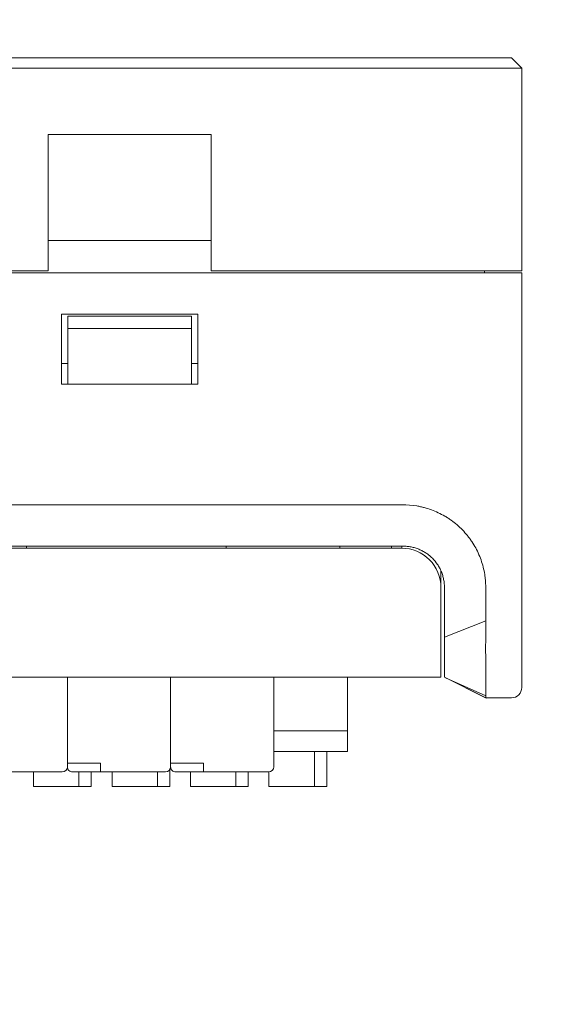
# Model space of a CAD drawing. Header units: millimetres. Extents: x -1114 to 1396, y -630 to 631.
# Tile 390 of 656: x 27 to 53, y 363 to 411. Entities that reach past the tile are written whole.
import ezdxf

# ---------------------------------------------------------------- set-up
doc = ezdxf.new("R2010")
doc.units = ezdxf.units.MM
doc.header["$MEASUREMENT"] = 0

msp = doc.modelspace()

# ---------------------------------------------------------------- linework, layer by layer
at = {"lineweight": 18}
for points, knots in [([(1038.9843, -629.7647), (1038.9843, -629.7647), (-1111.4882, -629.7647), (-1111.4882, -629.7647), (-1111.4882, -629.7647), (-1111.4882, -629.7647), (-1111.4882, 630.7883), (-1111.4882, 630.7883), (-1111.4882, 630.7883), (-1111.4882, 630.7883), (1038.9843, 630.7883), (1038.9843, 630.7883)], [0, 0, 0, 0, 0.3333333, 0.3333333, 0.3333333, 0.3333333, 0.6666667, 0.6666667, 0.6666667, 0.6666667, 1, 1, 1, 1]), ([(44.8652, 387.4174), (44.3827, 387.4227), (43.9065, 387.4213), (43.4205, 387.4208), (43.4205, 387.4208), (42.9344, 387.4202), (42.4386, 387.4206), (41.9747, 387.4208), (41.9747, 387.4208), (41.5108, 387.4209), (41.0788, 387.4209), (40.6468, 387.4209), (40.6468, 387.4209), (35.3413, 387.4209), (30.033, 387.4208), (24.7227, 387.4208), (24.7227, 387.4208), (24.6086, 387.4208), (24.4946, 387.4208), (24.3805, 387.4208)], [0, 0, 0, 0, 0.2, 0.2, 0.2, 0.2, 0.4, 0.4, 0.4, 0.4, 0.6, 0.6, 0.6, 0.6, 0.8, 0.8, 0.8, 0.8, 1, 1, 1, 1]), ([(49.4353, 384.6682), (49.3969, 384.7837), (49.3538, 384.8968), (49.306, 385.0075), (49.306, 385.0075), (49.2582, 385.1181), (49.2057, 385.2263), (49.1481, 385.332), (49.1481, 385.332), (49.0906, 385.4377), (49.0283, 385.5408), (48.9611, 385.6415), (48.9611, 385.6415), (48.9275, 385.6918), (48.8927, 385.7415), (48.8567, 385.7906), (48.8567, 385.7906), (48.8206, 385.8396), (48.7835, 385.8877), (48.7455, 385.9348), (48.7455, 385.9348), (48.6695, 386.0289), (48.5897, 386.119), (48.506, 386.2052), (48.506, 386.2052), (48.4224, 386.2913), (48.3351, 386.3736), (48.244, 386.4521), (48.244, 386.4521), (48.1529, 386.5305), (48.0581, 386.605), (47.9595, 386.6755), (47.9595, 386.6755), (47.9348, 386.6931), (47.9099, 386.7105), (47.8848, 386.7276), (47.8848, 386.7276), (47.8596, 386.7448), (47.8343, 386.7616), (47.8088, 386.7781), (47.8088, 386.7781), (47.7579, 386.8111), (47.7063, 386.8428), (47.6542, 386.8733), (47.6542, 386.8733), (47.55, 386.9342), (47.4436, 386.9902), (47.3349, 387.0412), (47.3349, 387.0412), (47.2262, 387.0922), (47.1154, 387.1384), (47.0023, 387.1797), (47.0023, 387.1797), (46.8892, 387.221), (46.7737, 387.2569), (46.656, 387.288), (46.656, 387.288), (46.5972, 387.3035), (46.5381, 387.3177), (46.4791, 387.3307), (46.4791, 387.3307), (46.4495, 387.3372), (46.42, 387.3434), (46.3904, 387.3494), (46.3904, 387.3494), (46.3608, 387.3553), (46.3312, 387.3609), (46.3016, 387.3663), (46.3016, 387.3663), (45.8277, 387.4514), (45.3449, 387.4122), (44.8652, 387.4174)], [0, 0, 0, 0, 0.0555556, 0.0555556, 0.0555556, 0.0555556, 0.1111111, 0.1111111, 0.1111111, 0.1111111, 0.1666667, 0.1666667, 0.1666667, 0.1666667, 0.2222222, 0.2222222, 0.2222222, 0.2222222, 0.2777778, 0.2777778, 0.2777778, 0.2777778, 0.3333333, 0.3333333, 0.3333333, 0.3333333, 0.3888889, 0.3888889, 0.3888889, 0.3888889, 0.4444444, 0.4444444, 0.4444444, 0.4444444, 0.5, 0.5, 0.5, 0.5, 0.5555556, 0.5555556, 0.5555556, 0.5555556, 0.6111111, 0.6111111, 0.6111111, 0.6111111, 0.6666667, 0.6666667, 0.6666667, 0.6666667, 0.7222222, 0.7222222, 0.7222222, 0.7222222, 0.7777778, 0.7777778, 0.7777778, 0.7777778, 0.8333333, 0.8333333, 0.8333333, 0.8333333, 0.8888889, 0.8888889, 0.8888889, 0.8888889, 0.9444444, 0.9444444, 0.9444444, 0.9444444, 1, 1, 1, 1]), ([(45.6342, 385.4208), (45.5777, 385.4208), (45.5212, 385.4208), (45.4646, 385.4208), (45.4646, 385.4208), (45.4081, 385.4208), (45.3516, 385.4208), (45.2951, 385.4208), (45.2951, 385.4208), (45.182, 385.4208), (45.069, 385.4208), (44.9559, 385.4208), (44.9559, 385.4208), (44.7298, 385.4208), (44.5037, 385.4208), (44.2776, 385.4208)], [0, 0, 0, 0, 0.25, 0.25, 0.25, 0.25, 0.5, 0.5, 0.5, 0.5, 0.75, 0.75, 0.75, 0.75, 1, 1, 1, 1]), ([(47.4617, 383.421), (47.4617, 383.9249), (47.2616, 384.4081), (46.9052, 384.7645), (46.9052, 384.7645), (46.5489, 385.1208), (46.0657, 385.321), (45.5617, 385.321)], [0, 0, 0, 0, 0.5, 0.5, 0.5, 0.5, 1, 1, 1, 1]), ([(45.6342, 385.4208), (45.7002, 385.4208), (45.7657, 385.4175), (45.8307, 385.4111), (45.8307, 385.4111), (45.8631, 385.4079), (45.8955, 385.4039), (45.9277, 385.3991), (45.9277, 385.3991), (45.9599, 385.3943), (45.9919, 385.3888), (46.0239, 385.3824), (46.0239, 385.3824), (46.0877, 385.3698), (46.1511, 385.3539), (46.2138, 385.3349), (46.2138, 385.3349), (46.2452, 385.3254), (46.2766, 385.3151), (46.3076, 385.304), (46.3076, 385.304), (46.3387, 385.2929), (46.3693, 385.2811), (46.3996, 385.2685), (46.3996, 385.2685), (46.4601, 385.2435), (46.5191, 385.2156), (46.5765, 385.1849), (46.5765, 385.1849), (46.6339, 385.1542), (46.6898, 385.1208), (46.7441, 385.0845), (46.7441, 385.0845), (46.7713, 385.0664), (46.7981, 385.0476), (46.8244, 385.0281), (46.8244, 385.0281), (46.8376, 385.0183), (46.8507, 385.0083), (46.8637, 384.9982), (46.8637, 384.9982), (46.8767, 384.9881), (46.8896, 384.9778), (46.9024, 384.9673), (46.9024, 384.9673), (46.9533, 384.9255), (47.0018, 384.8816), (47.0479, 384.8355), (47.0479, 384.8355), (47.1402, 384.7433), (47.223, 384.6427), (47.2961, 384.5335), (47.2961, 384.5335), (47.3144, 384.5062), (47.3321, 384.4783), (47.349, 384.4501), (47.349, 384.4501), (47.366, 384.4219), (47.3821, 384.3933), (47.3976, 384.3645), (47.3976, 384.3645), (47.4284, 384.3068), (47.4563, 384.2479), (47.4813, 384.1878), (47.4813, 384.1878), (47.5063, 384.1277), (47.5283, 384.0663), (47.5474, 384.0038), (47.5474, 384.0038), (47.5569, 383.9725), (47.5657, 383.941), (47.5737, 383.9091), (47.5737, 383.9091), (47.5817, 383.8772), (47.589, 383.8449), (47.5955, 383.8126), (47.5955, 383.8126), (47.6213, 383.6834), (47.6342, 383.5528), (47.6342, 383.4208)], [0, 0, 0, 0, 0.05, 0.05, 0.05, 0.05, 0.1, 0.1, 0.1, 0.1, 0.15, 0.15, 0.15, 0.15, 0.2, 0.2, 0.2, 0.2, 0.25, 0.25, 0.25, 0.25, 0.3, 0.3, 0.3, 0.3, 0.35, 0.35, 0.35, 0.35, 0.4, 0.4, 0.4, 0.4, 0.45, 0.45, 0.45, 0.45, 0.5, 0.5, 0.5, 0.5, 0.55, 0.55, 0.55, 0.55, 0.6, 0.6, 0.6, 0.6, 0.65, 0.65, 0.65, 0.65, 0.7, 0.7, 0.7, 0.7, 0.75, 0.75, 0.75, 0.75, 0.8, 0.8, 0.8, 0.8, 0.85, 0.85, 0.85, 0.85, 0.9, 0.9, 0.9, 0.9, 0.95, 0.95, 0.95, 0.95, 1, 1, 1, 1]), ([(49.4353, 384.6682), (49.4734, 384.5537), (49.5055, 384.4376), (49.5323, 384.32), (49.5323, 384.32), (49.559, 384.2024), (49.5802, 384.0837), (49.5965, 383.9642), (49.5965, 383.9642), (49.6047, 383.9045), (49.6116, 383.8446), (49.6173, 383.7847), (49.6173, 383.7847), (49.623, 383.7248), (49.6276, 383.6648), (49.631, 383.6048), (49.631, 383.6048), (49.6379, 383.4847), (49.6404, 383.3643), (49.6389, 383.2438)], [0, 0, 0, 0, 0.2, 0.2, 0.2, 0.2, 0.4, 0.4, 0.4, 0.4, 0.6, 0.6, 0.6, 0.6, 0.8, 0.8, 0.8, 0.8, 1, 1, 1, 1]), ([(47.6342, 383.3148), (47.6342, 383.123), (47.6342, 382.9311), (47.6342, 382.7393), (47.6342, 382.7393), (47.6342, 382.5474), (47.6342, 382.3556), (47.6342, 382.1637)], [0, 0, 0, 0, 0.5, 0.5, 0.5, 0.5, 1, 1, 1, 1]), ([(49.6389, 383.2438), (49.6359, 383.0031), (49.6335, 382.7625), (49.6334, 382.5219), (49.6334, 382.5219), (49.6334, 382.2812), (49.6356, 382.0406), (49.6419, 381.8001)], [0, 0, 0, 0, 0.5, 0.5, 0.5, 0.5, 1, 1, 1, 1]), ([(49.6419, 381.8001), (49.6435, 381.7393), (49.6432, 381.6785), (49.6422, 381.6177), (49.6422, 381.6177), (49.6411, 381.5569), (49.6392, 381.4962), (49.6374, 381.4354), (49.6374, 381.4354), (49.6338, 381.3139), (49.6306, 381.1924), (49.6341, 381.0708)], [0, 0, 0, 0, 0.3333333, 0.3333333, 0.3333333, 0.3333333, 0.6666667, 0.6666667, 0.6666667, 0.6666667, 1, 1, 1, 1]), ([(47.6342, 379.0717), (47.6342, 379.073), (47.6342, 379.0672), (47.6342, 379.072), (47.6342, 379.072), (47.6342, 379.0732), (47.6342, 379.0751), (47.6342, 379.0779), (47.6342, 379.0779), (47.6342, 379.0808), (47.6342, 379.0846), (47.6342, 379.0894), (47.6342, 379.0894), (47.6342, 379.099), (47.6342, 379.1124), (47.6342, 379.1298), (47.6342, 379.1298), (47.6342, 379.1385), (47.6342, 379.1482), (47.6342, 379.1589), (47.6342, 379.1589), (47.6342, 379.1695), (47.6342, 379.1811), (47.6342, 379.1935), (47.6342, 379.1935), (47.6342, 379.2183), (47.6342, 379.2466), (47.6342, 379.2784), (47.6342, 379.2784), (47.6342, 379.3103), (47.6342, 379.3456), (47.6342, 379.3844), (47.6342, 379.3844), (47.6342, 379.4038), (47.6342, 379.4241), (47.6342, 379.4452), (47.6342, 379.4452), (47.6342, 379.4558), (47.6342, 379.4666), (47.6342, 379.4776), (47.6342, 379.4776), (47.6342, 379.4885), (47.6342, 379.4997), (47.6342, 379.511), (47.6342, 379.511), (47.6342, 379.5562), (47.6342, 379.6041), (47.6342, 379.6547), (47.6342, 379.6547), (47.6342, 379.7052), (47.6342, 379.7585), (47.6342, 379.8145), (47.6342, 379.8145), (47.6342, 379.8425), (47.6342, 379.8712), (47.6342, 379.9006), (47.6342, 379.9006), (47.6342, 379.93), (47.6342, 379.9601), (47.6342, 379.9906), (47.6342, 379.9906), (47.6342, 380.0516), (47.6342, 380.1142), (47.6342, 380.1784), (47.6342, 380.1784), (47.6342, 380.2426), (47.6342, 380.3084), (47.6342, 380.3759), (47.6342, 380.3759), (47.6342, 380.4096), (47.6342, 380.4437), (47.6342, 380.4783), (47.6342, 380.4783), (47.6342, 380.5128), (47.6342, 380.5479), (47.6342, 380.5831), (47.6342, 380.5831), (47.6342, 380.6535), (47.6342, 380.7245), (47.6342, 380.796), (47.6342, 380.796), (47.6342, 380.8676), (47.6342, 380.9398), (47.6342, 381.0125)], [0, 0, 0, 0, 0.047619, 0.047619, 0.047619, 0.047619, 0.0952381, 0.0952381, 0.0952381, 0.0952381, 0.1428571, 0.1428571, 0.1428571, 0.1428571, 0.1904762, 0.1904762, 0.1904762, 0.1904762, 0.2380952, 0.2380952, 0.2380952, 0.2380952, 0.2857143, 0.2857143, 0.2857143, 0.2857143, 0.3333333, 0.3333333, 0.3333333, 0.3333333, 0.3809524, 0.3809524, 0.3809524, 0.3809524, 0.4285714, 0.4285714, 0.4285714, 0.4285714, 0.4761905, 0.4761905, 0.4761905, 0.4761905, 0.5238095, 0.5238095, 0.5238095, 0.5238095, 0.5714286, 0.5714286, 0.5714286, 0.5714286, 0.6190476, 0.6190476, 0.6190476, 0.6190476, 0.6666667, 0.6666667, 0.6666667, 0.6666667, 0.7142857, 0.7142857, 0.7142857, 0.7142857, 0.7619048, 0.7619048, 0.7619048, 0.7619048, 0.8095238, 0.8095238, 0.8095238, 0.8095238, 0.8571429, 0.8571429, 0.8571429, 0.8571429, 0.9047619, 0.9047619, 0.9047619, 0.9047619, 0.952381, 0.952381, 0.952381, 0.952381, 1, 1, 1, 1]), ([(49.6341, 381.0708), (49.6363, 380.9949), (49.6358, 380.9196), (49.6344, 380.8447), (49.6344, 380.8447), (49.633, 380.7698), (49.6307, 380.6954), (49.629, 380.6214), (49.629, 380.6214), (49.6273, 380.5475), (49.6263, 380.474), (49.6272, 380.401), (49.6272, 380.401), (49.6274, 380.3828), (49.6278, 380.3645), (49.6282, 380.3463), (49.6282, 380.3463), (49.6286, 380.3282), (49.629, 380.31), (49.6294, 380.2919), (49.6294, 380.2919), (49.6301, 380.2556), (49.6308, 380.2194), (49.6313, 380.1834), (49.6313, 380.1834), (49.6319, 380.1474), (49.6324, 380.1114), (49.6328, 380.0757), (49.6328, 380.0757), (49.6332, 380.0399), (49.6335, 380.0045), (49.6338, 379.9694), (49.6338, 379.9694), (49.6343, 379.8993), (49.6346, 379.8306), (49.6346, 379.7632), (49.6346, 379.7632), (49.6348, 379.6284), (49.6343, 379.499), (49.6339, 379.375), (49.6339, 379.375), (49.6338, 379.344), (49.6337, 379.3134), (49.6337, 379.2831), (49.6337, 379.2831), (49.6336, 379.2528), (49.6336, 379.2228), (49.6336, 379.1932), (49.6336, 379.1932), (49.6336, 379.1341), (49.6339, 379.0772), (49.634, 379.0223), (49.634, 379.0223), (49.6343, 378.9126), (49.6343, 378.8113), (49.6342, 378.7183), (49.6342, 378.7183), (49.6342, 378.6719), (49.6341, 378.6275), (49.6342, 378.5852), (49.6342, 378.5852), (49.6342, 378.5641), (49.6342, 378.5435), (49.6342, 378.5234), (49.6342, 378.5234), (49.6342, 378.5034), (49.6342, 378.484), (49.6342, 378.4653), (49.6342, 378.4653), (49.6343, 378.3903), (49.6342, 378.3256), (49.6341, 378.2711)], [0, 0, 0, 0, 0.0555556, 0.0555556, 0.0555556, 0.0555556, 0.1111111, 0.1111111, 0.1111111, 0.1111111, 0.1666667, 0.1666667, 0.1666667, 0.1666667, 0.2222222, 0.2222222, 0.2222222, 0.2222222, 0.2777778, 0.2777778, 0.2777778, 0.2777778, 0.3333333, 0.3333333, 0.3333333, 0.3333333, 0.3888889, 0.3888889, 0.3888889, 0.3888889, 0.4444444, 0.4444444, 0.4444444, 0.4444444, 0.5, 0.5, 0.5, 0.5, 0.5555556, 0.5555556, 0.5555556, 0.5555556, 0.6111111, 0.6111111, 0.6111111, 0.6111111, 0.6666667, 0.6666667, 0.6666667, 0.6666667, 0.7222222, 0.7222222, 0.7222222, 0.7222222, 0.7777778, 0.7777778, 0.7777778, 0.7777778, 0.8333333, 0.8333333, 0.8333333, 0.8333333, 0.8888889, 0.8888889, 0.8888889, 0.8888889, 0.9444444, 0.9444444, 0.9444444, 0.9444444, 1, 1, 1, 1]), ([(49.6325, 378.0947), (49.6317, 378.0867), (49.6326, 378.0807), (49.6335, 378.0768), (49.6335, 378.0768), (49.6344, 378.0728), (49.6354, 378.0708), (49.6344, 378.0708)], [0, 0, 0, 0, 0.5, 0.5, 0.5, 0.5, 1, 1, 1, 1]), ([(49.6341, 378.2711), (49.6339, 378.2277), (49.6343, 378.1912), (49.6343, 378.1618), (49.6343, 378.1618), (49.6344, 378.1323), (49.6341, 378.1099), (49.6325, 378.0947)], [0, 0, 0, 0, 0.5, 0.5, 0.5, 0.5, 1, 1, 1, 1]), ([(29.3614, 374.7289), (29.3614, 374.6626), (29.3878, 374.599), (29.4346, 374.5521), (29.4346, 374.5521), (29.4815, 374.5052), (29.5451, 374.4789), (29.6114, 374.4789)], [0, 0, 0, 0, 0.5, 0.5, 0.5, 0.5, 1, 1, 1, 1]), ([(34.3614, 374.7289), (34.3614, 374.6626), (34.3878, 374.599), (34.4346, 374.5521), (34.4346, 374.5521), (34.4815, 374.5052), (34.5451, 374.4789), (34.6114, 374.4789)], [0, 0, 0, 0, 0.5, 0.5, 0.5, 0.5, 1, 1, 1, 1])]:
    msp.add_open_spline(points, degree=3, knots=knots, dxfattribs=at)
for points in [[(-105.1191, 409.0708), (-105.1191, 409.0708), (50.8809, 409.0708), (50.8809, 409.0708)], [(50.8809, 409.0708), (50.8809, 409.0708), (51.3809, 408.5708), (51.3809, 408.5708)], [(50.8809, 408.5708), (50.8809, 408.5708), (-105.1191, 408.5708), (-105.1191, 408.5708)], [(51.3809, 408.5708), (51.3809, 408.5708), (50.8809, 408.5708), (50.8809, 408.5708)], [(51.3809, 408.5708), (51.3809, 408.5708), (51.3809, 398.7654), (51.3809, 398.7654)], [(51.3809, 408.5708), (51.3809, 408.5708), (51.3809, 398.7654), (51.3809, 398.7654)], [(28.4309, 405.3639), (28.4309, 405.3639), (28.4309, 398.7654), (28.4309, 398.7654)], [(28.4309, 405.3639), (28.4309, 405.3639), (36.3309, 405.3639), (36.3309, 405.3639)], [(36.3309, 398.7654), (36.3309, 398.7654), (36.3309, 405.3639), (36.3309, 405.3639)], [(28.4309, 400.2211), (28.4309, 400.2211), (36.3309, 400.2211), (36.3309, 400.2211)], [(50.8809, 398.6654), (50.8809, 398.6654), (-105.1191, 398.6654), (-105.1191, 398.6654)], [(28.4309, 398.7654), (28.4309, 398.7654), (-21.1691, 398.7654), (-21.1691, 398.7654)], [(50.8809, 398.7654), (50.8809, 398.7654), (36.3309, 398.7654), (36.3309, 398.7654)], [(49.5809, 398.7654), (49.5809, 398.7654), (49.5809, 398.6654), (49.5809, 398.6654)], [(51.3809, 398.7654), (51.3809, 398.7654), (50.8809, 398.7654), (50.8809, 398.7654)], [(51.3809, 398.6654), (51.3809, 398.6654), (50.8809, 398.6654), (50.8809, 398.6654)], [(51.3809, 398.6654), (51.3809, 398.6654), (51.3809, 381.0708), (51.3809, 381.0708)], [(51.3809, 398.6654), (51.3809, 398.6654), (51.3809, 381.0708), (51.3809, 381.0708)], [(29.0809, 393.2654), (29.0809, 393.2654), (29.0809, 396.6654), (29.0809, 396.6654)], [(29.0809, 396.6654), (29.0809, 396.6654), (35.6809, 396.6654), (35.6809, 396.6654)], [(29.3809, 396.5654), (29.3809, 396.5654), (29.3809, 395.9654), (29.3809, 395.9654)], [(35.3809, 396.5654), (35.3809, 396.5654), (29.3809, 396.5654), (29.3809, 396.5654)], [(35.3809, 395.9654), (35.3809, 395.9654), (35.3809, 396.5654), (35.3809, 396.5654)], [(35.6809, 396.6654), (35.6809, 396.6654), (35.6809, 393.2654), (35.6809, 393.2654)], [(29.3809, 393.8778), (29.3809, 393.8778), (29.3809, 395.9654), (29.3809, 395.9654)], [(29.3809, 395.9654), (29.3809, 395.9654), (35.3809, 395.9654), (35.3809, 395.9654)], [(35.3809, 395.9654), (35.3809, 395.9654), (35.3809, 393.8778), (35.3809, 393.8778)], [(29.0809, 394.2654), (29.0809, 394.2654), (29.3809, 394.2654), (29.3809, 394.2654)], [(35.3809, 394.2654), (35.3809, 394.2654), (35.6811, 394.2654), (35.6811, 394.2654)], [(29.3809, 393.2654), (29.3809, 393.2654), (29.3809, 393.8778), (29.3809, 393.8778)], [(35.3809, 393.8778), (35.3809, 393.8778), (35.3809, 393.2654), (35.3809, 393.2654)], [(35.6809, 393.2654), (35.6809, 393.2654), (29.0809, 393.2654), (29.0809, 393.2654)], [(24.2805, 385.321), (24.2805, 385.321), (45.5617, 385.321), (45.5617, 385.321)], [(44.2776, 385.4208), (44.2776, 385.4208), (25.3805, 385.4208), (25.3805, 385.4208)], [(27.3805, 385.4208), (27.3805, 385.4208), (27.3805, 385.321), (27.3805, 385.321)], [(37.0617, 385.4208), (37.0617, 385.4208), (37.0617, 385.321), (37.0617, 385.321)], [(42.5617, 385.4208), (42.5617, 385.4208), (42.5617, 385.321), (42.5617, 385.321)], [(45.0615, 385.4208), (45.0615, 385.4208), (45.0615, 385.321), (45.0615, 385.321)], [(45.5614, 385.321), (45.5614, 385.321), (45.5614, 385.4208), (45.5614, 385.4208)], [(47.4617, 384.2254), (47.4617, 384.2254), (47.4617, 383.421), (47.4617, 383.421)], [(47.4617, 383.421), (47.4617, 383.421), (47.4617, 381.071), (47.4617, 381.071)], [(47.6342, 383.4208), (47.6342, 383.3854), (47.6342, 383.3501), (47.6342, 383.3148)], [(47.6342, 381.0125), (47.6342, 381.3962), (47.6342, 381.78), (47.6342, 382.1637)], [(49.6419, 381.8001), (49.6419, 381.8001), (47.6342, 381.0125), (47.6342, 381.0125)], [(47.4617, 381.071), (47.4617, 381.071), (47.4617, 379.071), (47.4617, 379.071)], [(51.3809, 381.0708), (51.3809, 381.0708), (51.3809, 378.5708), (51.3809, 378.5708)], [(47.4617, 379.071), (47.4617, 379.071), (-8.7438, 379.071), (-8.7438, 379.071)], [(47.4617, 379.071), (47.4617, 379.071), (-8.7438, 379.071), (-8.7438, 379.071)], [(29.3614, 379.0711), (29.3614, 379.0711), (29.3614, 374.7289), (29.3614, 374.7289)], [(29.3614, 379.0711), (29.3614, 379.0711), (29.3614, 374.7289), (29.3614, 374.7289)], [(29.3614, 379.071), (29.3614, 379.071), (29.3614, 374.8989), (29.3614, 374.8989)], [(34.3614, 379.0711), (34.3614, 379.0711), (34.3614, 374.7289), (34.3614, 374.7289)], [(34.3614, 379.0711), (34.3614, 379.0711), (34.3614, 374.7289), (34.3614, 374.7289)], [(34.3614, 374.8989), (34.3614, 374.8989), (34.3614, 379.071), (34.3614, 379.071)], [(34.3614, 379.071), (34.3614, 379.071), (34.3614, 374.8989), (34.3614, 374.8989)], [(39.3614, 379.0711), (39.3614, 379.0711), (39.3614, 374.7289), (39.3614, 374.7289)], [(42.9298, 376.5493), (42.9298, 376.5493), (42.9298, 379.0711), (42.9298, 379.0711)], [(47.6342, 379.0708), (47.6342, 379.0708), (49.6503, 378.0627), (49.6503, 378.0627)], [(47.6342, 379.0705), (47.6342, 379.0705), (49.6315, 378.0707), (49.6315, 378.0707)], [(47.6363, 379.0698), (47.6363, 379.0698), (49.6346, 378.0725), (49.6346, 378.0725)], [(49.6344, 378.1689), (49.6344, 378.1689), (47.6916, 379.0487), (47.6916, 379.0487)], [(50.8809, 378.0708), (51.157, 378.0708), (51.3809, 378.2946), (51.3809, 378.5708)], [(49.6344, 378.0708), (49.6344, 378.0708), (50.8809, 378.0708), (50.8809, 378.0708)], [(50.2577, 378.0708), (50.2577, 378.0708), (49.6346, 378.0708), (49.6346, 378.0708)], [(50.8809, 378.0708), (50.8809, 378.0708), (50.2577, 378.0708), (50.2577, 378.0708)], [(39.3614, 376.4789), (39.3614, 376.4789), (42.9298, 376.4789), (42.9298, 376.4789)], [(42.9298, 376.4291), (42.9298, 376.4291), (42.9298, 376.5493), (42.9298, 376.5493)], [(42.9298, 375.5287), (42.9298, 375.5287), (42.9298, 376.4291), (42.9298, 376.4291)], [(42.9298, 375.4789), (42.9298, 375.4789), (39.3614, 375.4789), (39.3614, 375.4789)], [(42.9298, 375.4789), (42.9298, 375.4789), (39.3614, 375.4789), (39.3614, 375.4789)], [(41.3298, 373.7789), (41.3298, 373.7789), (41.3298, 375.4789), (41.3298, 375.4789)], [(41.9298, 375.4789), (41.9298, 375.4789), (41.9298, 373.7789), (41.9298, 373.7789)], [(42.9298, 375.4789), (42.9298, 375.4789), (42.9298, 375.5287), (42.9298, 375.5287)], [(25.9614, 374.4789), (25.9614, 374.4789), (29.1114, 374.4789), (29.1114, 374.4789)], [(29.1114, 374.4789), (29.1114, 374.4789), (25.9614, 374.4789), (25.9614, 374.4789)], [(27.72, 374.4789), (27.72, 374.4789), (27.72, 373.7789), (27.72, 373.7789)], [(29.1114, 374.4789), (29.2495, 374.4789), (29.3614, 374.5908), (29.3614, 374.7289)], [(29.6114, 374.8989), (29.6114, 374.8989), (29.3614, 374.8989), (29.3614, 374.8989)], [(29.6114, 374.8989), (29.6114, 374.8989), (30.9614, 374.8989), (30.9614, 374.8989)], [(29.6114, 374.4789), (29.6114, 374.4789), (30.4614, 374.4789), (30.4614, 374.4789)], [(29.92, 373.7789), (29.92, 373.7789), (29.92, 374.4789), (29.92, 374.4789)], [(30.9614, 374.4789), (30.9614, 374.4789), (30.4614, 374.4789), (30.4614, 374.4789)], [(30.52, 374.4789), (30.52, 374.4789), (30.52, 373.7789), (30.52, 373.7789)], [(30.9614, 374.7289), (30.9614, 374.7289), (30.9614, 374.8989), (30.9614, 374.8989)], [(30.9614, 374.4789), (30.9614, 374.4789), (30.9614, 374.7289), (30.9614, 374.7289)], [(30.9614, 374.4789), (30.9614, 374.4789), (30.9614, 374.7289), (30.9614, 374.7289)], [(30.9614, 374.4789), (30.9614, 374.4789), (34.1114, 374.4789), (34.1114, 374.4789)], [(34.1114, 374.4789), (34.1114, 374.4789), (30.9614, 374.4789), (30.9614, 374.4789)], [(31.5233, 374.4789), (31.5233, 374.4789), (31.5233, 373.7789), (31.5233, 373.7789)], [(33.7233, 373.7789), (33.7233, 373.7789), (33.7233, 374.4789), (33.7233, 374.4789)], [(34.1114, 374.4789), (34.2495, 374.4789), (34.3614, 374.5908), (34.3614, 374.7289)], [(34.3233, 374.5962), (34.3233, 374.5962), (34.3233, 373.7789), (34.3233, 373.7789)], [(34.6114, 374.8989), (34.6114, 374.8989), (34.3614, 374.8989), (34.3614, 374.8989)], [(34.6114, 374.8989), (34.6114, 374.8989), (35.9614, 374.8989), (35.9614, 374.8989)], [(34.6114, 374.4789), (34.6114, 374.4789), (35.4614, 374.4789), (35.4614, 374.4789)], [(35.3265, 374.4789), (35.3265, 374.4789), (35.3265, 373.7789), (35.3265, 373.7789)], [(35.9614, 374.4789), (35.9614, 374.4789), (35.4614, 374.4789), (35.4614, 374.4789)], [(35.9614, 374.7289), (35.9614, 374.7289), (35.9614, 374.8989), (35.9614, 374.8989)], [(35.9614, 374.4789), (35.9614, 374.4789), (35.9614, 374.7289), (35.9614, 374.7289)], [(35.9614, 374.4789), (35.9614, 374.4789), (35.9614, 374.7289), (35.9614, 374.7289)], [(35.9614, 374.4789), (35.9614, 374.4789), (39.1114, 374.4789), (39.1114, 374.4789)], [(39.1114, 374.4789), (39.1114, 374.4789), (35.9614, 374.4789), (35.9614, 374.4789)], [(37.5265, 373.7789), (37.5265, 373.7789), (37.5265, 374.4789), (37.5265, 374.4789)], [(38.1265, 374.4789), (38.1265, 374.4789), (38.1265, 373.7789), (38.1265, 373.7789)], [(39.1114, 374.4789), (39.2495, 374.4789), (39.3614, 374.5908), (39.3614, 374.7289)], [(39.1298, 374.4796), (39.1298, 374.4796), (39.1298, 373.7789), (39.1298, 373.7789)], [(29.92, 373.7789), (29.92, 373.7789), (27.72, 373.7789), (27.72, 373.7789)], [(30.52, 373.7789), (30.52, 373.7789), (29.92, 373.7789), (29.92, 373.7789)], [(33.7233, 373.7789), (33.7233, 373.7789), (31.5233, 373.7789), (31.5233, 373.7789)], [(34.3233, 373.7789), (34.3233, 373.7789), (33.7233, 373.7789), (33.7233, 373.7789)], [(37.5265, 373.7789), (37.5265, 373.7789), (35.3265, 373.7789), (35.3265, 373.7789)], [(38.1265, 373.7789), (38.1265, 373.7789), (37.5265, 373.7789), (37.5265, 373.7789)], [(41.3298, 373.7789), (41.3298, 373.7789), (39.1298, 373.7789), (39.1298, 373.7789)], [(41.9298, 373.7789), (41.9298, 373.7789), (41.3298, 373.7789), (41.3298, 373.7789)]]:
    msp.add_open_spline(points, degree=3, dxfattribs=at)

doc.saveas('drawing.dxf')
